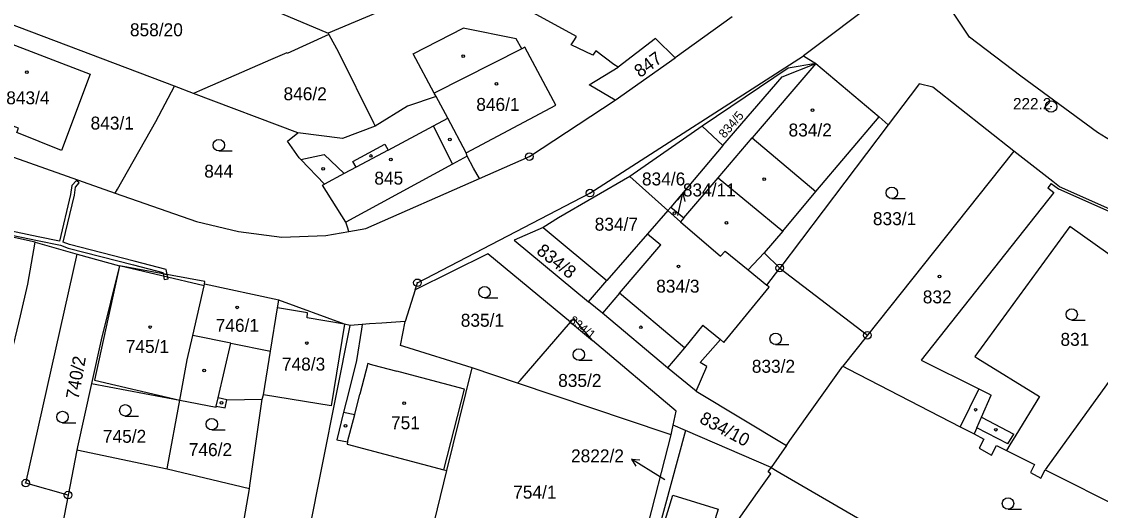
# Model space of a CAD drawing. Extents: x -644096 to -634268, y -1141430 to -1133463.
# Drawn here: x -639448.5 to -639306.8, y -1138039.9 to -1137975.7 of the extents above; entities that cross this region are included whole.
import ezdxf

# ---------------------------------------------------------------- set-up
doc = ezdxf.new("R2010")
doc.units = 0
for name, color, linetype in [('_CIVIL_CONSTRUCTION', 7, 'Continuous'), ('B_Hranice _3D', 7, 'Continuous'), ('M_Svah_Nasyp', 7, 'Continuous'), ('M_Svah_Zarez', 7, 'Continuous'), ('spodek_zarez', 7, 'Continuous'), ('svrsek_osa_sjezdy', 7, 'Continuous'), ('svrsek_osa_terminal_VRT', 7, 'Continuous'), ('svrsek_osa_VRT', 7, 'Continuous'), ('svrsek_popisy_VRT', 7, 'Continuous'), ('terminal_VRT', 7, 'Continuous')]:
    doc.layers.add(name, color=color, linetype=linetype)

msp = doc.modelspace()

# ---------------------------------------------------------------- linework, layer by layer
at = {"layer": '_CIVIL_CONSTRUCTION'}
for centre, radius in [((-639313.25, -1137986.84), 0.75), ((-639313.25, -1137986.84), 0.03), ((-639381.79, -1137993.41), 0.5), ((-639381.79, -1137993.41), 0.0303), ((-639373.83, -1137998.21), 0.5), ((-639373.83, -1137998.21), 0.0303), ((-639348.9, -1138008.07), 0.5), ((-639348.9, -1138008.07), 0.0303), ((-639396.5, -1138010), 0.5), ((-639396.5, -1138010), 0.0303), ((-639337.38, -1138016.89), 0.5), ((-639337.38, -1138016.89), 0.0303), ((-639447.95, -1138036.31), 0.5), ((-639447.95, -1138036.31), 0.0303), ((-639442.39, -1138037.9), 0.5), ((-639442.39, -1138037.9), 0.0303)]:
    msp.add_circle(centre, radius, dxfattribs=at)
at = {"layer": 'B_Hranice _3D'}
for points in [[(-639454.89, -1138002.82), (-639454.34, -1138002.94), (-639454.24, -1138002.83), (-639446.42, -1138004.42), (-639443.39, -1138005.04), (-639442.39, -1138005.45), (-639433.82, -1138007.63), (-639429.94, -1138008.63), (-639429.9, -1138008.82), (-639429.37, -1138008.92), (-639429.52, -1138008.23), (-639433.7, -1138007.15), (-639442.23, -1138004.97), (-639443.03, -1138004.65), (-639441.56, -1137998.5), (-639441.42, -1137997.42), (-639440.92, -1137996.88), (-639441.28, -1137996.54), (-639441.9, -1137997.2), (-639442.06, -1137998.4), (-639443.51, -1138004.51), (-639446.32, -1138003.94), (-639454.44, -1138002.27)], [(-639429.9, -1138008.82), (-639429.76, -1138009.57), (-639429.26, -1138009.47), (-639429.37, -1138008.92)]]:
    msp.add_lwpolyline(points, close=True, dxfattribs=at)
at = {"layer": 'M_Svah_Nasyp'}
for p, q in [((-639397.04, -1137979.91), (-639390.49, -1137976.52)), ((-639383.54, -1137977.94), (-639390.49, -1137976.52)), ((-639382.77, -1137979.24), (-639383.54, -1137977.94)), ((-639382.77, -1137979.24), (-639394.29, -1137985.08)), ((-639382.4, -1137979.02), (-639382.77, -1137979.24)), ((-639378.62, -1137986.08), (-639382.4, -1137979.02)), ((-639394.29, -1137985.08), (-639397.04, -1137979.91)), ((-639344.16, -1137981.17), (-639352.52, -1137990.96)), ((-639394.05, -1137985.52), (-639394.29, -1137985.08)), ((-639390.09, -1137992.92), (-639378.3, -1137986.67)), ((-639378.3, -1137986.67), (-639378.62, -1137986.08)), ((-639400.36, -1137992.56), (-639394.4, -1137989.39)), ((-639394.4, -1137989.39), (-639392.51, -1137988.38)), ((-639391.9, -1137994.39), (-639394.4, -1137989.39)), ((-639344.14, -1137998.01), (-639335.85, -1137988.17)), ((-639357, -1137996.2), (-639352.52, -1137990.96)), ((-639352.52, -1137990.96), (-639344.14, -1137998.01)), ((-639404.97, -1137994.04), (-639400.77, -1137991.79)), ((-639400.77, -1137991.79), (-639400.36, -1137992.56)), ((-639411.84, -1137993.78), (-639408.77, -1137993.13)), ((-639408.77, -1137993.13), (-639406.13, -1137995.65)), ((-639400.36, -1137992.56), (-639404.55, -1137994.81)), ((-639389.97, -1137993.34), (-639391.9, -1137994.39)), ((-639404.55, -1137994.81), (-639406.13, -1137995.65)), ((-639391.9, -1137994.39), (-639405.89, -1138002.03)), ((-639404.55, -1137994.81), (-639404.97, -1137994.04)), ((-639406.13, -1137995.65), (-639408.72, -1137997.03)), ((-639361.49, -1138001.45), (-639357, -1137996.2)), ((-639357, -1137996.2), (-639348.51, -1138003.2)), ((-639348.51, -1138003.2), (-639344.14, -1137998.01)), ((-639313.22, -1137996.93), (-639313.67, -1137997.51)), ((-639313.67, -1137997.51), (-639312.88, -1137998.13)), ((-639313.22, -1137996.93), (-639312.27, -1137997.67)), ((-639312.27, -1137997.67), (-639305.65, -1138000.6)), ((-639312.88, -1137998.13), (-639330.3, -1138020.17)), ((-639366.27, -1138003.57), (-639364.54, -1138005.02)), ((-639348.51, -1138003.2), (-639350.94, -1138006.08)), ((-639369.96, -1138011.37), (-639364.54, -1138005.02)), ((-639424.51, -1138010.4), (-639435.62, -1138007.78)), ((-639353.04, -1138008.3), (-639350.6, -1138010.31)), ((-639369.96, -1138011.37), (-639372.2, -1138014)), ((-639361.42, -1138018.53), (-639369.96, -1138011.37)), ((-639410.96, -1138013.93), (-639414.89, -1138013.31)), ((-639411, -1138014.62), (-639410.96, -1138013.93)), ((-639406.06, -1138015.43), (-639411, -1138014.62)), ((-639359, -1138015.55), (-639361.42, -1138018.53)), ((-639359, -1138015.55), (-639356.7, -1138017.44)), ((-639421.02, -1138017.94), (-639426, -1138016.93)), ((-639422.69, -1138025.13), (-639421.02, -1138017.94)), ((-639421.02, -1138017.94), (-639415.8, -1138019)), ((-639361.42, -1138018.53), (-639363.66, -1138021.18)), ((-639403.02, -1138020.59), (-639404.06, -1138024.64)), ((-639402.84, -1138020.64), (-639403.02, -1138020.59)), ((-639402.84, -1138020.64), (-639402.39, -1138020.76)), ((-639402.39, -1138020.76), (-639399.19, -1138021.61)), ((-639330.3, -1138020.17), (-639322.76, -1138023.94)), ((-639398.74, -1138021.72), (-639399.19, -1138021.61)), ((-639390.31, -1138023.96), (-639398.74, -1138021.72)), ((-639404.74, -1138027.3), (-639404.06, -1138024.64)), ((-639393.05, -1138034.57), (-639390.31, -1138023.96)), ((-639322.76, -1138023.94), (-639325.19, -1138028.92)), ((-639322.76, -1138023.94), (-639321.52, -1138024.56)), ((-639322.39, -1138027.64), (-639321.12, -1138024.76)), ((-639321.52, -1138024.56), (-639321.12, -1138024.76)), ((-639422.93, -1138026.19), (-639422.69, -1138025.13)), ((-639421.53, -1138025.39), (-639422.69, -1138025.13)), ((-639406.2, -1138026.98), (-639404.74, -1138027.3)), ((-639405.67, -1138030.91), (-639404.74, -1138027.3)), ((-639323, -1138029.04), (-639322.39, -1138027.64)), ((-639322.39, -1138027.64), (-639318.14, -1138029.87)), ((-639323, -1138029.04), (-639323.36, -1138029.86)), ((-639318.92, -1138031.14), (-639323, -1138029.04)), ((-639318.92, -1138031.14), (-639318.14, -1138029.87))]:
    msp.add_line(p, q, dxfattribs=at)
msp.add_lwpolyline([(-639435.62, -1138007.78), (-639438.93, -1138022.81), (-639427.72, -1138025.44)], dxfattribs=at)
at = {"layer": 'M_Svah_Zarez'}
for centre in [(-639390.47, -1137980.22), (-639447.83, -1137982.33), (-639386.13, -1137983.84), (-639344.6, -1137987.3), (-639392.23, -1137991.18), (-639402.6, -1137993.33), (-639399.99, -1137993.8), (-639408.88, -1137995.01), (-639350.93, -1137996.37), (-639362.74, -1138000.85), (-639355.91, -1138002.11), (-639362.19, -1138007.84), (-639327.9, -1138009.17), (-639420.17, -1138013.23), (-639431.63, -1138015.81), (-639367.13, -1138015.85), (-639411.04, -1138017.91), (-639424.53, -1138021.52), (-639422.24, -1138025.77), (-639398.25, -1138025.82), (-639323.16, -1138026.67), (-639405.95, -1138028.79), (-639320.52, -1138029.3)]:
    msp.add_circle(centre, 0.175, dxfattribs=at)
at = {"layer": 'spodek_zarez'}
msp.add_circle((-638683.07, -1137056.85), 1378.08, dxfattribs=at)
at = {"layer": 'svrsek_osa_sjezdy'}
for p, q in [((-639422.59, -1137992.67), (-639420.84, -1137992.67)), ((-639334.17, -1137998.93), (-639332.42, -1137998.93)), ((-639387.68, -1138011.99), (-639385.93, -1138011.99)), ((-639310.54, -1138014.9), (-639308.79, -1138014.9)), ((-639349.44, -1138018.11), (-639347.69, -1138018.11)), ((-639375.29, -1138020.18), (-639373.54, -1138020.18)), ((-639434.88, -1138027.51), (-639433.13, -1138027.51)), ((-639443.13, -1138028.38), (-639441.38, -1138028.38)), ((-639423.52, -1138029.33), (-639421.77, -1138029.33)), ((-639318.91, -1138039.75), (-639317.16, -1138039.75))]:
    msp.add_line(p, q, dxfattribs=at)
for centre in [(-639422.59, -1137991.92), (-639334.17, -1137998.18), (-639387.68, -1138011.24), (-639310.54, -1138014.15), (-639349.44, -1138017.36), (-639375.29, -1138019.43), (-639434.88, -1138026.76), (-639443.13, -1138027.63), (-639423.52, -1138028.58), (-639318.91, -1138039)]:
    msp.add_circle(centre, 0.75, dxfattribs=at)
at = {"layer": 'svrsek_osa_terminal_VRT'}
msp.add_arc((-642050.26, -1145189.6), 8802.25, 41.413152, 75.317049, dxfattribs=at)
at = {"layer": 'svrsek_popisy_VRT'}
for p, q in [((-639361.64, -1137998.22), (-639362.35, -1137999.08)), ((-639362.31, -1138001.14), (-639361.64, -1137998.22)), ((-639361.64, -1137998.22), (-639361.37, -1137999.3)), ((-639365.84, -1138034.75), (-639368.39, -1138033.16)), ((-639368.39, -1138033.16), (-639367.27, -1138033.27)), ((-639368.39, -1138033.16), (-639367.8, -1138034.11)), ((-639364, -1138035.88), (-639365.84, -1138034.75))]:
    msp.add_line(p, q, dxfattribs=at)
at = {"layer": 'terminal_VRT'}
for p, q in [((-639444.71, -1137961.8), (-639408.24, -1137977.18)), ((-639390.2, -1137969.61), (-639408.24, -1137977.18)), ((-639330.13, -1137968.39), (-639345.77, -1137980.16)), ((-639355.16, -1137975.03), (-639362.66, -1137980.44)), ((-639428.41, -1137984.16), (-639450.39, -1137975.84)), ((-639408.24, -1137977.18), (-639408.14, -1137977.37)), ((-639370.52, -1137986.02), (-639362.66, -1137980.44)), ((-639345.77, -1137980.16), (-639344.16, -1137981.17)), ((-639425.9, -1137985.11), (-639428.41, -1137984.16)), ((-639412.22, -1137990.29), (-639425.9, -1137985.11)), ((-639359.08, -1137989.41), (-639368.59, -1137996.04)), ((-639359.08, -1137989.41), (-639356.39, -1137991.94)), ((-639334.64, -1137989.23), (-639348.9, -1138008.07)), ((-639453.88, -1137991.99), (-639436.22, -1137998.23)), ((-639356.39, -1137991.94), (-639363.23, -1138000.07)), ((-639368.59, -1137996.04), (-639363.6, -1138000.5)), ((-639363.23, -1138000.07), (-639363.6, -1138000.5)), ((-639361.94, -1138001.98), (-639363.6, -1138000.5)), ((-639363.23, -1138000.07), (-639361.49, -1138001.45)), ((-639361.49, -1138001.45), (-639361.94, -1138001.98)), ((-639446.72, -1138004.68), (-639456.9, -1138002.36)), ((-639379.99, -1138002.73), (-639371.6, -1138009.7)), ((-639446.72, -1138004.68), (-639441.19, -1138006.23)), ((-639441.19, -1138006.23), (-639435.62, -1138007.78)), ((-639348.9, -1138008.07), (-639337.38, -1138016.89)), ((-639414.73, -1138012.29), (-639424.46, -1138010.16)), ((-639374.02, -1138012.49), (-639371.6, -1138009.7)), ((-639396.79, -1138010.92), (-639398.1, -1138015.08)), ((-639406.06, -1138015.43), (-639414.73, -1138012.29)), ((-639412.86, -1138053.43), (-639405.35, -1138015.59)), ((-639405.35, -1138015.59), (-639406.06, -1138015.43)), ((-639403.76, -1138015.48), (-639405.35, -1138015.59)), ((-639376.37, -1138015.19), (-639373.48, -1138017.58)), ((-639337.38, -1138016.89), (-639340.62, -1138020.97)), ((-639392.64, -1138034.68), (-639389.31, -1138021.19)), ((-639383.34, -1138023.2), (-639389.31, -1138021.19)), ((-639439.32, -1138023.24), (-639427.72, -1138025.44)), ((-639416.89, -1138025.27), (-639416.72, -1138024.7)), ((-639359.87, -1138024.23), (-639348.03, -1138031.36)), ((-639361.28, -1138029.39), (-639362.89, -1138028.69)), ((-639367.78, -1138047.83), (-639363.15, -1138029.98)), ((-639361.28, -1138029.39), (-639366.4, -1138048.29)), ((-639350.04, -1138034.28), (-639361.28, -1138029.39)), ((-639441.26, -1138031.98), (-639442.39, -1138037.9)), ((-639429.4, -1138034.49), (-639441.26, -1138031.98)), ((-639348.03, -1138031.36), (-639350.04, -1138034.28)), ((-639418.56, -1138037.06), (-639429.4, -1138034.49)), ((-639397.99, -1138056.37), (-639392.64, -1138034.68)), ((-639314.05, -1138034.59), (-639287.25, -1138048.01)), ((-639425.07, -1138073.9), (-639418.56, -1138037.06)), ((-639442.39, -1138037.9), (-639447.47, -1138064.43))]:
    msp.add_line(p, q, dxfattribs=at)
for points in [[(-639370.11, -1137981.66), (-639370.68, -1137981.31), (-639373.08, -1137979.52), (-639373.29, -1137979.83), (-639373.47, -1137980.1), (-639376.29, -1137978.73), (-639375.88, -1137978.05), (-639375.62, -1137977.62), (-639389.38, -1137970.04), (-639389.82, -1137970.29), (-639390.2, -1137969.61)], [(-639209.09, -1138097.26), (-639210.26, -1138096.76), (-639225.43, -1138072.05), (-639231.01, -1138064.2), (-639233.46, -1138060.04), (-639244.95, -1138032.89), (-639283.68, -1138004.85), (-639294.68, -1137997.87), (-639295.01, -1137996.1), (-639293.33, -1137993.74), (-639295.1, -1137992.52), (-639299.31, -1137989.59), (-639301.37, -1137988.17), (-639304.03, -1137991.64), (-639304.87, -1137991.65), (-639307.17, -1137990.23), (-639317.21, -1137982.86), (-639323.98, -1137977.71), (-639330.13, -1137968.39)], [(-639451.62, -1137977.96), (-639439.5, -1137982.59), (-639443.26, -1137992.6), (-639449.14, -1137990.24), (-639448.93, -1137989.69), (-639455.19, -1137987.3)], [(-639408.14, -1137977.37), (-639413.6, -1137979.85), (-639413.64, -1137979.76), (-639415.82, -1137980.7), (-639425.11, -1137984.77), (-639425.9, -1137985.11)], [(-639408.14, -1137977.37), (-639406.85, -1137979.7), (-639402.27, -1137988.98), (-639402.05, -1137989.43)], [(-639362.66, -1137980.44), (-639365.23, -1137977.91), (-639370.11, -1137981.66)], [(-639396.79, -1138010.92), (-639396.5, -1138010), (-639373.83, -1137998.21), (-639345.77, -1137980.16)], [(-639370.52, -1137986.02), (-639373.93, -1137984), (-639370.11, -1137981.66)], [(-639344.16, -1137981.17), (-639347.78, -1137981.81), (-639359.08, -1137989.41)], [(-639356.39, -1137991.94), (-639348.58, -1137982.93), (-639344.16, -1137981.17)], [(-639344.16, -1137981.17), (-639335.85, -1137988.17), (-639334.64, -1137989.23)], [(-639318.13, -1137992.69), (-639328.78, -1137984.3), (-639330.58, -1137983.87), (-639330.8, -1137984.17), (-639334.64, -1137989.23)], [(-639436.22, -1137998.23), (-639435.92, -1137997.7), (-639430.86, -1137988.8), (-639428.41, -1137984.16)], [(-639388.34, -1137996.29), (-639389.13, -1137994.92), (-639389.97, -1137993.34), (-639390.09, -1137992.92), (-639392.51, -1137988.38), (-639394.05, -1137985.52), (-639397.81, -1137986.79), (-639402.05, -1137989.43)], [(-639388.34, -1137996.29), (-639381.79, -1137993.41), (-639370.52, -1137986.02)], [(-639402.05, -1137989.43), (-639406.33, -1137991.02), (-639412.22, -1137990.29)], [(-639405.52, -1138003.26), (-639405.69, -1138002.68), (-639405.89, -1138002.03), (-639408.98, -1137997.17), (-639408.72, -1137997.03), (-639411.84, -1137993.78), (-639412.04, -1137993.57), (-639413.57, -1137991.39), (-639412.22, -1137990.29)], [(-639318.13, -1137992.69), (-639318.31, -1137992.93), (-639337.38, -1138016.89)], [(-639297.77, -1138004), (-639305.53, -1138000.33), (-639312.15, -1137997.4), (-639313.04, -1137996.7), (-639318.13, -1137992.69)], [(-639405.52, -1138003.26), (-639403.3, -1138002.87), (-639388.34, -1137996.29)], [(-639368.59, -1137996.04), (-639377.98, -1138001.45), (-639379.99, -1138002.73)], [(-639436.22, -1137998.23), (-639425.53, -1138001.94), (-639420.02, -1138003.25), (-639414.3, -1138004.02), (-639408.54, -1138003.78), (-639405.52, -1138003.26)], [(-639363.6, -1138000.5), (-639366.27, -1138003.57), (-639371.6, -1138009.7)], [(-639361.94, -1138001.98), (-639356.67, -1138006.51), (-639356.08, -1138005.83), (-639353.04, -1138008.3)], [(-639379.99, -1138002.73), (-639383.78, -1138004.41), (-639374.02, -1138012.49)], [(-639301.1, -1138009.47), (-639310.78, -1138002.6), (-639323.25, -1138019.69), (-639322.89, -1138019.95), (-639314.77, -1138024.95), (-639317.87, -1138030.01), (-639318.65, -1138031.28), (-639319.12, -1138032.05)], [(-639449.99, -1138020.02), (-639448.66, -1138014.36), (-639447.67, -1138010.17), (-639446.72, -1138004.68)], [(-639442.39, -1138037.9), (-639447.95, -1138036.31), (-639441.19, -1138006.23)], [(-639376.37, -1138015.19), (-639387.23, -1138006.21), (-639396.79, -1138010.92)], [(-639353.04, -1138008.3), (-639350.94, -1138006.08), (-639348.9, -1138008.07)], [(-639435.62, -1138007.78), (-639438.04, -1138017.51), (-639439.32, -1138023.24)], [(-639424.46, -1138010.16), (-639424.43, -1138009.82), (-639435.62, -1138007.78)], [(-639359.87, -1138024.23), (-639358.47, -1138020.98), (-639359.35, -1138020.45), (-639356.7, -1138017.44), (-639356.23, -1138017.83), (-639350.3, -1138010.56), (-639350.6, -1138010.31), (-639348.9, -1138008.07)], [(-639427.72, -1138025.44), (-639426.73, -1138020.12), (-639426, -1138016.93), (-639424.51, -1138010.4), (-639424.46, -1138010.16)], [(-639297.67, -1138011.91), (-639298.08, -1138012.48), (-639313.51, -1138033.85), (-639314.05, -1138034.59)], [(-639416.72, -1138024.7), (-639415.8, -1138019), (-639414.89, -1138013.31), (-639414.73, -1138012.29)], [(-639359.87, -1138024.23), (-639363.66, -1138021.18), (-639372.2, -1138014), (-639374.02, -1138012.49)], [(-639398.1, -1138015.08), (-639401.17, -1138015.3), (-639402.78, -1138015.41), (-639403.76, -1138015.48)], [(-639389.31, -1138021.19), (-639398.27, -1138018.39), (-639398.73, -1138018.25), (-639398.1, -1138015.08)], [(-639373.48, -1138017.58), (-639375.96, -1138014.71), (-639376.37, -1138015.19)], [(-639406.06, -1138015.43), (-639407.84, -1138026.17), (-639416.72, -1138024.7)], [(-639403.76, -1138015.48), (-639403.86, -1138016.09), (-639404.5, -1138020.2), (-639405.52, -1138024.29), (-639406.2, -1138026.98), (-639407.11, -1138030.63), (-639405.67, -1138030.91), (-639405.73, -1138031.2), (-639393.05, -1138034.57), (-639392.64, -1138034.68)], [(-639383.34, -1138023.2), (-639383.02, -1138022.83), (-639376.37, -1138015.19)], [(-639362.89, -1138028.69), (-639362.52, -1138026.86), (-639373.48, -1138017.58)], [(-639348.03, -1138031.36), (-639347.59, -1138030.72), (-639340.62, -1138020.97)], [(-639340.62, -1138020.97), (-639339.86, -1138021.36), (-639325.19, -1138028.92), (-639323.36, -1138029.86), (-639322.08, -1138030.53), (-639322.7, -1138031.72), (-639321.09, -1138032.67), (-639320.43, -1138031.38), (-639319.39, -1138031.91), (-639319.12, -1138032.05)], [(-639439.32, -1138023.24), (-639441.16, -1138031.54), (-639441.26, -1138031.98)], [(-639363.15, -1138029.98), (-639363.81, -1138029.76), (-639383.34, -1138023.2)], [(-639429.4, -1138034.49), (-639429.34, -1138034.19), (-639427.72, -1138025.44)], [(-639427.72, -1138025.44), (-639422.96, -1138026.32), (-639422.93, -1138026.19), (-639421.77, -1138026.45), (-639421.53, -1138025.39), (-639416.89, -1138025.27)], [(-639418.56, -1138037.06), (-639418.5, -1138036.62), (-639416.89, -1138025.27)], [(-639363.15, -1138029.98), (-639363.06, -1138029.54), (-639362.89, -1138028.69)], [(-639319.12, -1138032.05), (-639315.44, -1138033.89), (-639315.96, -1138034.93), (-639314.6, -1138035.68), (-639314.05, -1138034.59)], [(-639355.85, -1138051.39), (-639356.06, -1138051.18), (-639354.08, -1138047.09), (-639352.64, -1138045.29), (-639354.31, -1138041.1), (-639351.81, -1138037.57), (-639350.07, -1138035.12), (-639350.44, -1138034.86), (-639350.04, -1138034.28)], [(-639350.04, -1138034.28), (-639349.25, -1138034.74), (-639318.62, -1138052.54)], [(-639366.08, -1138048.4), (-639365.83, -1138047.64), (-639365.91, -1138047.61), (-639362.94, -1138037.92), (-639357.01, -1138039.74), (-639358.65, -1138045.07), (-639358.76, -1138045.43), (-639360.03, -1138049.41), (-639360.31, -1138050.41)]]:
    msp.add_lwpolyline(points, dxfattribs=at)

# ---------------------------------------------------------------- texts
at = {"layer": '_CIVIL_CONSTRUCTION'}
msp.add_text('222.2', height=1.5, dxfattribs=at).set_placement((-639318.25, -1137987.22))
at = {"layer": 'svrsek_osa_VRT'}
for s, p in [('858/20', (-639434.27, -1137977.6)), ('843/4', (-639450.52, -1137986.54)), ('846/2', (-639414.09, -1137986.01)), ('846/1', (-639388.77, -1137987.41)), ('843/1', (-639439.44, -1137989.86)), ('834/2', (-639347.74, -1137990.77)), ('844', (-639424.51, -1137996.18)), ('845', (-639402.16, -1137997.1)), ('834/6', (-639367, -1137997.2)), ('834/11', (-639361.63, -1137998.65)), ('833/1', (-639336.66, -1138002.42)), ('834/7', (-639373.21, -1138003.15)), ('834/3', (-639365.13, -1138011.29)), ('832', (-639330.11, -1138012.7)), ('746/1', (-639423, -1138016.44)), ('835/1', (-639390.81, -1138015.77)), ('745/1', (-639434.82, -1138019.22)), ('831', (-639312.02, -1138018.28)), ('748/3', (-639414.3, -1138021.53)), ('833/2', (-639352.57, -1138021.82)), ('835/2', (-639378.01, -1138023.68)), ('751', (-639399.97, -1138029.24)), ('745/2', (-639437.82, -1138031.02)), ('746/2', (-639426.54, -1138032.77)), ('2822/2', (-639376.32, -1138033.59)), ('754/1', (-639383.92, -1138038.36))]:
    msp.add_text(s, height=1.7, dxfattribs=at).set_placement(p)
for s, height, rotation, p in [('847', 1.7, 36, (-639367.25, -1137983.11)), ('834/5', 1.19, 49, (-639356.15, -1137991.09)), ('834/8', 1.7, 322, (-639380.98, -1138006.06)), ('834/1', 1.14, 322, (-639376.67, -1138015.13)), ('740/2', 1.7, 80, (-639441.03, -1138025.4)), ('834/10', 1.7, 332, (-639359.57, -1138028.32))]:
    msp.add_text(s, height=height, rotation=rotation, dxfattribs=at).set_placement(p)

doc.saveas('drawing.dxf')
